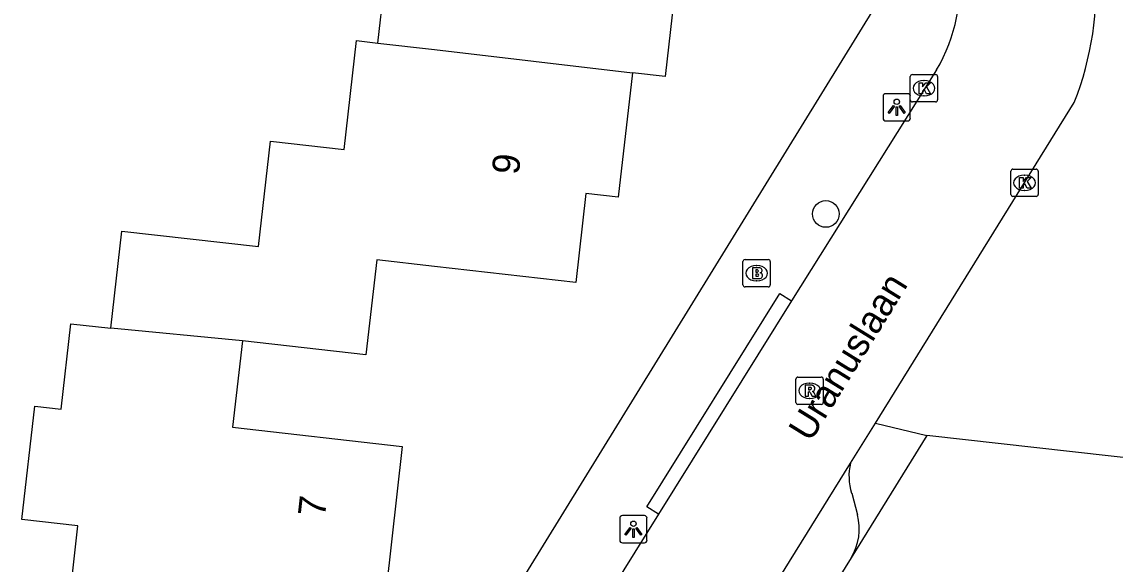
# Model space of a CAD drawing. Extents: x 162398 to 163643, y 386453 to 387397.
# Drawn here: x 162984.89 to 163024.93, y 386620.41 to 386640.29 of the extents above; entities that cross this region are included whole.
import ezdxf

# ---------------------------------------------------------------- set-up
doc = ezdxf.new("R2010")
doc.units = 0
for name, color, linetype in [('IMGEO_Boom', 7, 'Continuous'), ('IMGEO_Brandkraan', 7, 'Continuous'), ('IMGEO_Kolk', 7, 'Continuous'), ('IMGEO_Lichtpunt', 7, 'Continuous'), ('IMGEO_Openbare_ruimte_label', 7, 'Continuous'), ('IMGEO_Pand', 7, 'Continuous'), ('IMGEO_Pand_nummerreeks', 7, 'Continuous'), ('IMGEO_Parkeervlak_open', 7, 'Continuous'), ('IMGEO_Rijbaan_lokaal_open', 7, 'Continuous'), ('IMGEO_Rioolput', 7, 'Continuous'), ('IMGEO_Voetpad_open', 7, 'Continuous')]:
    doc.layers.add(name, color=color, linetype=linetype)

msp = doc.modelspace()

# ---------------------------------------------------------------- linework, layer by layer
at = {"layer": 'IMGEO_Boom'}
msp.add_circle((163014.332, 386633.247), 0.489, dxfattribs=at)
at = {"layer": 'IMGEO_Brandkraan'}
for p, q in [((163011.297, 386630.65), (163011.297, 386631.502)), ((163011.372, 386631.576), (163012.224, 386631.576)), ((163011.785, 386631.356), (163011.81, 386631.356)), ((163012.298, 386631.502), (163012.298, 386630.65)), ((163012.224, 386630.576), (163011.372, 386630.576)), ((163011.808, 386630.796), (163011.783, 386630.796))]:
    msp.add_line(p, q, dxfattribs=at)
for points in [[(163011.297, 386630.65), (163011.297, 386631.502)], [(163011.372, 386631.576), (163012.224, 386631.576)], [(163011.645, 386631.276), (163011.645, 386630.876), (163011.858, 386630.876)], [(163011.876, 386631.276), (163011.645, 386631.276)], [(163012.298, 386631.502), (163012.298, 386630.65)], [(163011.824, 386631.195), (163011.77, 386631.195), (163011.77, 386631.119)], [(163011.77, 386631.119), (163011.823, 386631.119)], [(163011.832, 386631.043), (163011.77, 386631.043), (163011.77, 386630.962)], [(163011.77, 386630.962), (163011.832, 386630.962)], [(163012.224, 386630.576), (163011.372, 386630.576)]]:
    msp.add_lwpolyline(points, dxfattribs=at)
for centre, radius, start, end in [((163011.374, 386631.5), 0.0765, 91.552, 178.448), ((163011.374, 386631.5), 0.0765, 91.552, 178.448), ((163011.88, 386631.131), 0.145, 59.4692, 91.5367), ((163011.905, 386631.178), 0.0922, 285.5137, 58.1501), ((163012.222, 386631.5), 0.0765, 1.552, 88.448), ((163012.222, 386631.5), 0.0765, 1.552, 88.448), ((163011.825, 386631.157), 0.0379, 267.8285, 90.9355), ((163011.833, 386631.002), 0.0404, 269.8759, 90.5077), ((163011.864, 386631.127), 0.251, 268.6676, 293.5347), ((163011.91, 386630.986), 0.105, 301.3115, 78.989), ((163011.374, 386630.652), 0.0765, 181.552, 268.448), ((163011.374, 386630.652), 0.0765, 181.552, 268.448), ((163012.222, 386630.652), 0.0765, 271.552, 358.448), ((163012.222, 386630.652), 0.0765, 271.552, 358.448)]:
    msp.add_arc(centre, radius, start, end, dxfattribs=at)
for centre, major_axis, ratio, start_param, end_param in [((163011.784, 386631.076), (-0.387, 0.002), 0.722429, 4.712389, 7.853982), ((163011.809, 386631.076), (-0.39, 0.002), 0.717154, 1.570796, 4.712389)]:
    msp.add_ellipse(centre, major_axis=major_axis, ratio=ratio, start_param=start_param, end_param=end_param, dxfattribs=at)
at = {"layer": 'IMGEO_Kolk'}
for p, q in [((163017.425, 386637.43), (163017.425, 386638.282)), ((163017.5, 386638.356), (163018.352, 386638.356)), ((163017.913, 386638.136), (163017.938, 386638.136)), ((163018.426, 386638.282), (163018.426, 386637.43)), ((163018.352, 386637.356), (163017.5, 386637.356)), ((163017.936, 386637.576), (163017.911, 386637.576)), ((163021.184, 386634.89), (163022.036, 386634.89)), ((163021.109, 386633.964), (163021.109, 386634.816)), ((163021.597, 386634.67), (163021.622, 386634.67)), ((163022.11, 386634.816), (163022.11, 386633.964)), ((163021.62, 386634.11), (163021.595, 386634.11)), ((163022.036, 386633.89), (163021.184, 386633.89))]:
    msp.add_line(p, q, dxfattribs=at)
for points in [[(163017.425, 386637.43), (163017.425, 386638.282)], [(163017.5, 386638.356), (163018.352, 386638.356)], [(163017.746, 386638.056), (163017.869, 386638.056), (163017.869, 386637.905), (163017.999, 386638.056), (163018.163, 386638.056), (163018.017, 386637.905), (163018.17, 386637.656), (163018.018, 386637.656), (163017.933, 386637.82), (163017.869, 386637.753), (163017.869, 386637.656), (163017.746, 386637.656), (163017.746, 386638.056)], [(163018.426, 386638.282), (163018.426, 386637.43)], [(163018.352, 386637.356), (163017.5, 386637.356)], [(163021.184, 386634.89), (163022.036, 386634.89)], [(163021.109, 386633.964), (163021.109, 386634.816)], [(163021.43, 386634.59), (163021.553, 386634.59), (163021.553, 386634.439), (163021.683, 386634.59), (163021.847, 386634.59), (163021.701, 386634.439), (163021.854, 386634.19), (163021.702, 386634.19), (163021.617, 386634.354), (163021.553, 386634.287), (163021.553, 386634.19), (163021.43, 386634.19), (163021.43, 386634.59)], [(163022.11, 386634.816), (163022.11, 386633.964)], [(163022.036, 386633.89), (163021.184, 386633.89)]]:
    msp.add_lwpolyline(points, dxfattribs=at)
for centre, start, end in [((163017.502, 386638.28), 91.552, 178.448), ((163017.502, 386638.28), 91.552, 178.448), ((163018.35, 386638.28), 1.552, 88.448), ((163018.35, 386638.28), 1.552, 88.448), ((163017.502, 386637.432), 181.552, 268.448), ((163017.502, 386637.432), 181.552, 268.448), ((163018.35, 386637.432), 271.552, 358.448), ((163018.35, 386637.432), 271.552, 358.448), ((163021.186, 386634.814), 91.552, 178.448), ((163021.186, 386634.814), 91.552, 178.448), ((163022.034, 386634.814), 1.552, 88.448), ((163022.034, 386634.814), 1.552, 88.448), ((163021.186, 386633.966), 181.552, 268.448), ((163021.186, 386633.966), 181.552, 268.448), ((163022.034, 386633.966), 271.552, 358.448), ((163022.034, 386633.966), 271.552, 358.448)]:
    msp.add_arc(centre, 0.0765, start, end, dxfattribs=at)
for centre, major_axis, ratio, start_param, end_param in [((163017.912, 386637.856), (-0.387, 0.002), 0.722429, 4.712389, 7.853982), ((163017.937, 386637.856), (-0.39, 0.002), 0.717154, 1.570796, 4.712389), ((163021.596, 386634.39), (-0.387, 0.002), 0.722429, 4.712389, 7.853982), ((163021.621, 386634.39), (-0.39, 0.002), 0.717154, 1.570796, 4.712389)]:
    msp.add_ellipse(centre, major_axis=major_axis, ratio=ratio, start_param=start_param, end_param=end_param, dxfattribs=at)
at = {"layer": 'IMGEO_Lichtpunt'}
for p, q in [((163017.332, 386637.656), (163016.524, 386637.656)), ((163017.332, 386637.656), (163016.524, 386637.656)), ((163016.43, 386637.561), (163016.43, 386636.754)), ((163016.43, 386637.561), (163016.43, 386636.754)), ((163017.426, 386636.754), (163017.426, 386637.561)), ((163017.426, 386636.754), (163017.426, 386637.561)), ((163016.524, 386636.66), (163017.332, 386636.66)), ((163016.524, 386636.66), (163017.332, 386636.66)), ((163006.786, 386622.094), (163006.786, 386621.287)), ((163006.786, 386622.094), (163006.786, 386621.287)), ((163007.688, 386622.189), (163006.88, 386622.189)), ((163007.688, 386622.189), (163006.88, 386622.189)), ((163007.782, 386621.287), (163007.782, 386622.094)), ((163007.782, 386621.287), (163007.782, 386622.094)), ((163006.88, 386621.193), (163007.688, 386621.193)), ((163006.88, 386621.193), (163007.688, 386621.193))]:
    msp.add_line(p, q, dxfattribs=at)
for points in [[(163016.804, 386637.225), (163016.843, 386637.197), (163016.655, 386636.935), (163016.617, 386636.962), (163016.804, 386637.225)], [(163016.906, 386637.177), (163016.953, 386637.177), (163016.953, 386636.855), (163016.906, 386636.855), (163016.906, 386637.177)], [(163017.016, 386637.197), (163017.054, 386637.224), (163017.241, 386636.962), (163017.202, 386636.934), (163017.016, 386637.197)], [(163007.16, 386621.758), (163007.199, 386621.73), (163007.011, 386621.468), (163006.973, 386621.495), (163007.16, 386621.758)], [(163007.262, 386621.71), (163007.309, 386621.71), (163007.309, 386621.388), (163007.262, 386621.388), (163007.262, 386621.71)], [(163007.372, 386621.73), (163007.41, 386621.757), (163007.597, 386621.495), (163007.558, 386621.467), (163007.372, 386621.73)]]:
    msp.add_lwpolyline(points, dxfattribs=at)
for centre in [(163016.929, 386637.359), (163007.285, 386621.892)]:
    msp.add_circle(centre, 0.0994, dxfattribs=at)
for centre, start, end in [((163016.524, 386637.561), 90, 180), ((163016.524, 386637.561), 90, 180), ((163017.332, 386637.561), 0, 90), ((163017.332, 386637.561), 0, 90), ((163016.524, 386636.754), 180, 270), ((163016.524, 386636.754), 180, 270), ((163017.332, 386636.754), 270, 0), ((163017.332, 386636.754), 270, 360), ((163006.88, 386622.094), 90, 180), ((163006.88, 386622.094), 90, 180), ((163007.688, 386622.094), 0, 90), ((163007.688, 386622.094), 0, 90), ((163006.88, 386621.287), 180, 270), ((163006.88, 386621.287), 180, 270), ((163007.688, 386621.287), 270, 0), ((163007.688, 386621.287), 270, 360)]:
    msp.add_arc(centre, 0.0946, start, end, dxfattribs=at)
at = {"layer": 'IMGEO_Pand'}
for points in [[(162997.929, 386639.514), (162998.85, 386647.639), (162992.528, 386648.356), (162992.96, 386652.162), (163000, 386651.364), (163000.864, 386651.266), (163000.458, 386647.683), (163005.658, 386647.094), (163005.209, 386643.13), (163008.946, 386642.707), (163008.446, 386638.287), (163007.248, 386638.423)], [(162988.151, 386629.056), (162988.554, 386632.618), (162993.56, 386632.05), (162993.998, 386635.917), (162996.689, 386635.612), (162997.141, 386639.603), (162997.929, 386639.514)], [(162997.929, 386639.514), (163000, 386639.272), (163007.248, 386638.423)], [(163007.248, 386638.423), (163006.731, 386633.862), (163005.545, 386633.996), (163005.176, 386630.736), (163000, 386631.322), (162997.885, 386631.562), (162997.491, 386628.087), (162992.971, 386628.599)], [(162986.481, 386617.76), (162986.942, 386621.82), (162984.888, 386622.053), (162985.358, 386626.198), (162986.33, 386626.088), (162986.685, 386629.222), (162988.151, 386629.056)], [(162992.971, 386628.599), (162988.151, 386629.056)], [(162992.971, 386628.599), (162992.606, 386625.428), (162998.818, 386624.724), (162998.224, 386619.481), (162996.135, 386619.718), (162995.774, 386616.533), (162994.015, 386616.732)]]:
    msp.add_lwpolyline(points, dxfattribs=at)
at = {"layer": 'IMGEO_Parkeervlak_open'}
for points in [[(163047.319, 386621.839), (163018.036, 386625.127)], [(163015.257, 386620.642), (163000, 386596.016), (162999.395, 386595.039)]]:
    msp.add_lwpolyline(points, dxfattribs=at)
at = {"layer": 'IMGEO_Rijbaan_lokaal_open'}
for points in [[(163018.389, 386638.527), (163013.077, 386630.067)], [(163016.146, 386625.58), (163023.43, 386637.336)], [(163013.077, 386630.067), (163008.205, 386622.242)], [(163015.235, 386624.111), (163016.146, 386625.58)], [(162996.086, 386593.237), (163000, 386599.532), (163015.235, 386624.111)], [(163008.205, 386622.242), (163000, 386609.064), (162999.223, 386607.813)]]:
    msp.add_lwpolyline(points, dxfattribs=at)
for centre, radius, start, end in [((163013.067, 386641.653), 6.172, 329.5696, 44.914), ((163012.833, 386641.529), 11.397, 338.4133, 4.6403)]:
    msp.add_arc(centre, radius, start, end, dxfattribs=at)
at = {"layer": 'IMGEO_Rioolput'}
for p, q in [((163013.312, 386627.268), (163014.164, 386627.268)), ((163013.237, 386626.342), (163013.237, 386627.194)), ((163013.725, 386627.048), (163013.75, 386627.048)), ((163014.238, 386627.194), (163014.238, 386626.342)), ((163013.748, 386626.488), (163013.723, 386626.488)), ((163014.164, 386626.268), (163013.312, 386626.268))]:
    msp.add_line(p, q, dxfattribs=at)
for points in [[(163013.312, 386627.268), (163014.164, 386627.268)], [(163013.237, 386626.342), (163013.237, 386627.194)], [(163013.826, 386626.966), (163013.574, 386626.968), (163013.574, 386626.568)], [(163013.752, 386626.887), (163013.698, 386626.887), (163013.698, 386626.806)], [(163014.238, 386627.194), (163014.238, 386626.342)], [(163013.574, 386626.568), (163013.698, 386626.568), (163013.698, 386626.73), (163013.709, 386626.73)], [(163013.698, 386626.806), (163013.75, 386626.806)], [(163013.756, 386626.701), (163013.827, 386626.568), (163013.967, 386626.568), (163013.902, 386626.694)], [(163014.164, 386626.268), (163013.312, 386626.268)]]:
    msp.add_lwpolyline(points, dxfattribs=at)
for centre, radius, start, end in [((163013.314, 386627.192), 0.0765, 91.552, 178.448), ((163013.314, 386627.192), 0.0765, 91.552, 178.448), ((163014.162, 386627.192), 0.0765, 1.552, 88.448), ((163014.162, 386627.192), 0.0765, 1.552, 88.448), ((163013.758, 386626.791), 0.0964, 77.0061, 93.1865), ((163013.772, 386626.848), 0.0378, 276.6634, 79.6772), ((163013.825, 386626.856), 0.109, 350.3612, 89.416), ((163013.823, 386626.856), 0.112, 277.5842, 350.9817), ((163013.708, 386626.677), 0.0533, 26.0293, 88.6989), ((163013.734, 386626.995), 0.19, 274.7715, 282.9687), ((163013.807, 386626.641), 0.108, 29.5134, 73.7905), ((163013.314, 386626.344), 0.0765, 181.552, 268.448), ((163013.314, 386626.344), 0.0765, 181.552, 268.448), ((163014.162, 386626.344), 0.0765, 271.552, 358.448), ((163014.162, 386626.344), 0.0765, 271.552, 358.448)]:
    msp.add_arc(centre, radius, start, end, dxfattribs=at)
for centre, major_axis, ratio, start_param, end_param in [((163013.724, 386626.768), (-0.387, 0.002), 0.722429, 4.712389, 7.853982), ((163013.749, 386626.768), (-0.39, 0.002), 0.717154, 1.570796, 4.712389)]:
    msp.add_ellipse(centre, major_axis=major_axis, ratio=ratio, start_param=start_param, end_param=end_param, dxfattribs=at)
at = {"layer": 'IMGEO_Voetpad_open'}
for points in [[(163016.213, 386640.977), (163000, 386614.638), (162987.029, 386593.566)], [(163008.205, 386622.242), (163007.771, 386622.512), (163012.648, 386630.334), (163013.077, 386630.067)], [(163016.146, 386625.58), (163018.036, 386625.127)], [(163018.036, 386625.127), (163015.257, 386620.642)], [(163015.278, 386623.015), (163015.492, 386622.219)]]:
    msp.add_lwpolyline(points, dxfattribs=at)
for centre, radius, start, end in [((163017.207, 386623.64), 2.028, 166.5575, 197.936), ((163013.505, 386621.709), 2.052, 328.6585, 14.3901)]:
    msp.add_arc(centre, radius, start, end, dxfattribs=at)

# ---------------------------------------------------------------- texts
at = {"layer": 'IMGEO_Openbare_ruimte_label'}
msp.add_text('Uranuslaan', height=1, rotation=58.2498, dxfattribs=at).set_placement((163013.765, 386624.85))
at = {"layer": 'IMGEO_Pand_nummerreeks'}
for s, rotation, p in [('9', 83.5422, (163003.084, 386634.658)), ('7', 83.5363, (162995.986, 386622.112))]:
    msp.add_text(s, height=1, rotation=rotation, dxfattribs=at).set_placement(p)

doc.saveas('drawing.dxf')
